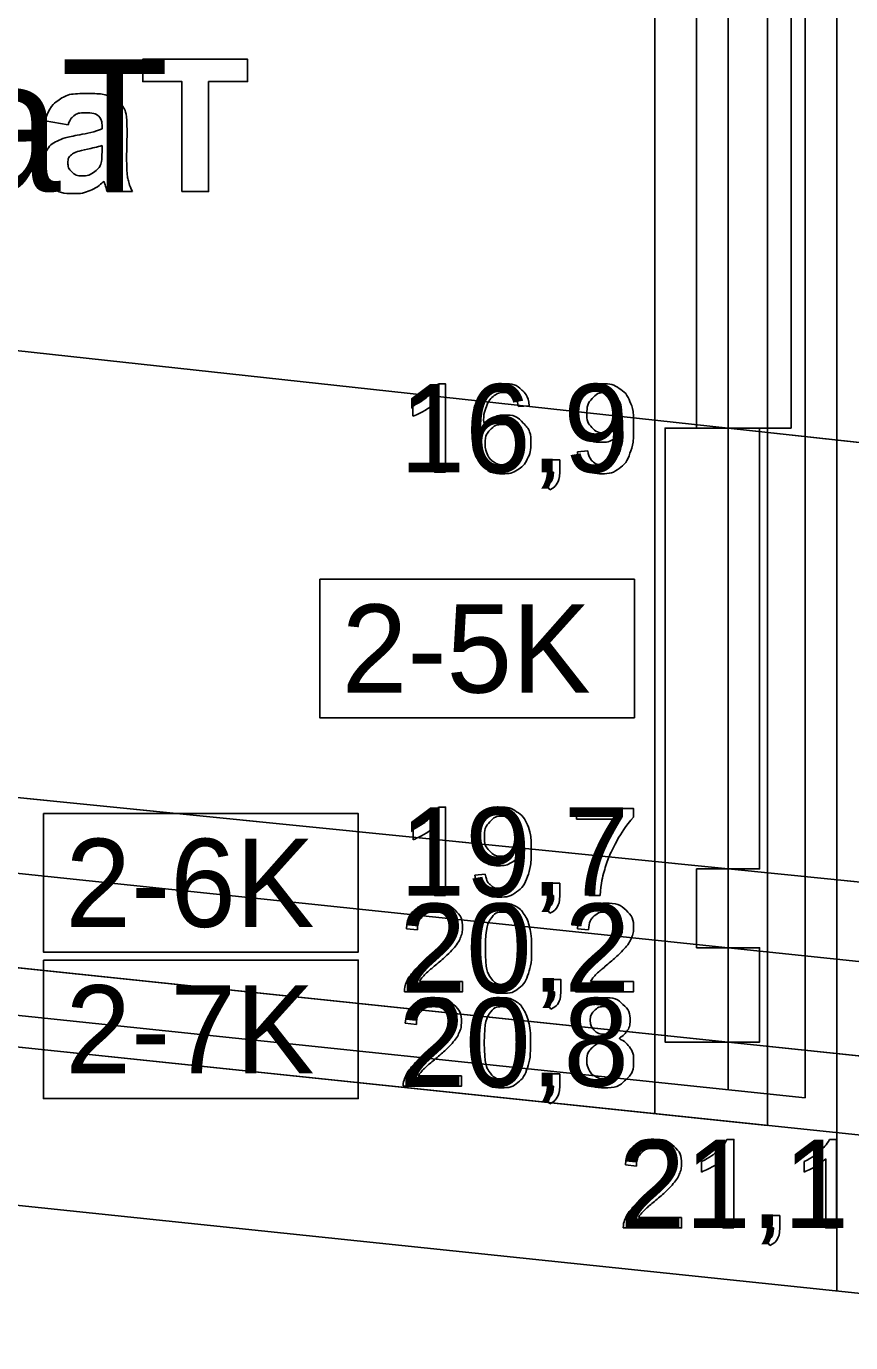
# Model space of a CAD drawing. Extents: x 544674 to 552202, y 6585829 to 6588119.
# Drawn here: x 551153 to 551205.3, y 6587243.8 to 6587327.4 of the extents above; entities that cross this region are included whole.
import ezdxf

# ---------------------------------------------------------------- set-up
doc = ezdxf.new("R2010")
doc.units = 0
for name, color, linetype in [('Default', 7, 'Continuous'), ('GEOLPUNKT', 7, 'Continuous'), ('illumineerimisjooned', 7, 'Continuous'), ('ME', 7, 'Continuous'), ('PIIR', 7, 'Continuous'), ('Plokid', 7, 'Continuous'), ('Proovid', 7, 'Continuous'), ('RAJATIS', 7, 'Continuous'), ('Täide', 7, 'Continuous')]:
    doc.layers.add(name, color=color, linetype=linetype)

msp = doc.modelspace()

# ---------------------------------------------------------------- linework, layer by layer
at = {"layer": 'Default'}
for points in [[(551032.874, 6587319.789), (551080.963, 6587314.551), (551197.546, 6587301.851), (551235.827, 6587297.681)], [(551032.874, 6587290.377), (551080.963, 6587285.551), (551197.546, 6587273.851), (551235.827, 6587270.009)], [(551032.874, 6587286.083), (551080.963, 6587281.051), (551197.546, 6587268.851), (551235.827, 6587264.845)], [(551032.874, 6587280.083), (551080.963, 6587275.051), (551197.546, 6587262.851), (551235.827, 6587258.845)]]:
    msp.add_lwpolyline(points, dxfattribs=at)
at = {"layer": 'GEOLPUNKT'}
msp.add_line((551197.546, 6587470.851), (551197.546, 6587259.851), dxfattribs=at)
for points in [[(551197.472, 6587256.672), (551197.915, 6587256.672), (551197.915, 6587251.051)], [(551203.994, 6587256.672), (551204.437, 6587256.672), (551204.437, 6587251.051)], [(551195.854, 6587254.602), (551195.854, 6587255.267)], [(551197.915, 6587251.051), (551197.228, 6587251.051), (551197.228, 6587255.431)], [(551202.376, 6587254.602), (551202.376, 6587255.267)], [(551204.437, 6587251.051), (551203.75, 6587251.051), (551203.75, 6587255.431)], [(551191.726, 6587254.982), (551191.018, 6587255.055)], [(551200.049, 6587251.051), (551200.049, 6587251.832), (551200.831, 6587251.832), (551200.831, 6587251.051)], [(551194.59, 6587251.712), (551194.59, 6587251.051), (551190.89, 6587251.051)], [(551191.846, 6587251.712), (551194.59, 6587251.712)], [(551200.438, 6587251.051), (551200.049, 6587251.051)], [(551200.195, 6587249.941), (551200.002, 6587250.236)]]:
    msp.add_lwpolyline(points, dxfattribs=at)
for points in [[(551190.89, 6587251.051), (551190.882, 6587251.299), (551190.97, 6587251.529), (551191.111, 6587251.907), (551191.423, 6587252.274), (551191.735, 6587252.641), (551192.322, 6587253.121), (551193.234, 6587253.87), (551193.553, 6587254.307), (551193.873, 6587254.745), (551193.873, 6587255.135), (551193.873, 6587255.543), (551193.582, 6587255.824), (551193.29, 6587256.105), (551192.821, 6587256.105), (551192.325, 6587256.105), (551192.028, 6587255.807), (551191.73, 6587255.509), (551191.726, 6587254.982)], [(551191.018, 6587255.055), (551191.09, 6587255.844), (551191.564, 6587256.258), (551192.038, 6587256.672), (551192.836, 6587256.672), (551193.642, 6587256.672), (551194.112, 6587256.226), (551194.582, 6587255.779), (551194.582, 6587255.119), (551194.582, 6587254.783), (551194.444, 6587254.458), (551194.307, 6587254.134), (551193.989, 6587253.775), (551193.67, 6587253.416), (551192.93, 6587252.789), (551192.311, 6587252.27), (551192.136, 6587252.085), (551191.96, 6587251.9), (551191.846, 6587251.712)], [(551195.854, 6587255.267), (551196.43, 6587255.538), (551196.862, 6587255.924), (551197.293, 6587256.309), (551197.472, 6587256.672)], [(551202.376, 6587255.267), (551202.952, 6587255.538), (551203.384, 6587255.924), (551203.815, 6587256.309), (551203.994, 6587256.672)], [(551197.228, 6587255.431), (551196.98, 6587255.194), (551196.577, 6587254.958), (551196.174, 6587254.721), (551195.854, 6587254.602)], [(551203.75, 6587255.431), (551203.502, 6587255.194), (551203.099, 6587254.958), (551202.696, 6587254.721), (551202.376, 6587254.602)], [(551200.002, 6587250.236), (551200.22, 6587250.331), (551200.323, 6587250.517), (551200.427, 6587250.703), (551200.438, 6587251.051)], [(551200.831, 6587251.051), (551200.831, 6587250.618), (551200.678, 6587250.352), (551200.526, 6587250.087), (551200.195, 6587249.941)]]:
    msp.add_open_spline(points, degree=3, dxfattribs=at)
at = {"layer": 'illumineerimisjooned'}
msp.add_line((551202.448, 6587259.322), (551202.448, 6587470.559), dxfattribs=at)
at = {"layer": 'ME'}
for p, q in [((551119.489, 6587268.003), (551202.448, 6587259.322)), ((551119.281, 6587266.014), (551207.436, 6587256.789))]:
    msp.add_line(p, q, dxfattribs=at)
at = {"layer": 'PIIR'}
msp.add_line((551204.448, 6587247.047), (551204.448, 6587470.431), dxfattribs=at)
msp.add_line((551204.448, 6587247.047), (551204.448, 6587470.431), dxfattribs=at)
at = {"layer": 'Plokid'}
for p, q in [((551200.048, 6587257.562), (551200.048, 6587451.715)), ((551119.281, 6587266.014), (551200.048, 6587257.562))]:
    msp.add_line(p, q, dxfattribs=at)
for points in [[(551162.837, 6587316.88), (551162.837, 6587323.859), (551160.346, 6587323.859), (551160.346, 6587325.28), (551167.018, 6587325.28), (551167.018, 6587323.859), (551164.534, 6587323.859), (551164.534, 6587316.88), (551162.837, 6587316.88)], [(551155.609, 6587321.112), (551154.149, 6587321.374)], [(551157.766, 6587320.856), (551157.766, 6587321.016)], [(551159.354, 6587320.759), (551159.328, 6587318.88)], [(551157.766, 6587319.485), (551157.766, 6587319.806)], [(551159.693, 6587316.88), (551158.099, 6587316.88)]]:
    msp.add_lwpolyline(points, dxfattribs=at)
for points in [[(551154.149, 6587321.374), (551154.396, 6587322.256), (551154.998, 6587322.68), (551155.601, 6587323.103), (551156.789, 6587323.103), (551157.868, 6587323.103), (551158.396, 6587322.848), (551158.924, 6587322.593), (551159.139, 6587322.201), (551159.354, 6587321.808), (551159.354, 6587320.759)], [(551157.766, 6587321.016), (551157.766, 6587321.479), (551157.537, 6587321.677), (551157.307, 6587321.874), (551156.67, 6587321.874), (551156.24, 6587321.874), (551155.999, 6587321.705), (551155.758, 6587321.536), (551155.609, 6587321.112)], [(551158.099, 6587316.88), (551158.036, 6587317.041), (551157.945, 6587317.356), (551157.904, 6587317.5), (551157.887, 6587317.546), (551157.475, 6587317.146), (551157.005, 6587316.946), (551156.536, 6587316.746), (551156.003, 6587316.746), (551155.064, 6587316.746), (551154.523, 6587317.256), (551153.982, 6587317.766), (551153.982, 6587318.546), (551153.982, 6587319.061), (551154.229, 6587319.466), (551154.475, 6587319.87), (551154.92, 6587320.085), (551155.364, 6587320.3), (551156.201, 6587320.46), (551157.33, 6587320.672), (551157.766, 6587320.856)], [(551157.766, 6587319.806), (551157.457, 6587319.703), (551156.787, 6587319.559), (551156.117, 6587319.416), (551155.911, 6587319.278), (551155.596, 6587319.054), (551155.596, 6587318.71), (551155.596, 6587318.372), (551155.848, 6587318.125), (551156.1, 6587317.879), (551156.489, 6587317.879), (551156.924, 6587317.879), (551157.319, 6587318.166), (551157.612, 6587318.383), (551157.703, 6587318.699), (551157.766, 6587318.905), (551157.766, 6587319.485)], [(551159.328, 6587318.88), (551159.328, 6587318.078), (551159.405, 6587317.697), (551159.482, 6587317.315), (551159.693, 6587316.88)]]:
    msp.add_open_spline(points, degree=3, dxfattribs=at)
at = {"layer": 'Proovid'}
for points in [[(551197.546, 6587365.851), (551195.546, 6587365.851), (551195.546, 6587301.851), (551197.546, 6587301.851)], [(551197.546, 6587365.851), (551201.546, 6587365.851), (551201.546, 6587301.851), (551197.546, 6587301.851)], [(551197.546, 6587301.851), (551193.546, 6587301.851), (551193.546, 6587262.851), (551197.546, 6587262.851)], [(551197.546, 6587301.851), (551199.546, 6587301.851), (551199.546, 6587273.851), (551197.546, 6587273.851)], [(551171.597, 6587292.251), (551191.597, 6587292.251), (551191.597, 6587283.451), (551171.597, 6587283.451)], [(551154.041, 6587277.369), (551174.041, 6587277.369), (551174.041, 6587268.569), (551154.041, 6587268.569)], [(551197.546, 6587273.851), (551195.546, 6587273.851), (551195.546, 6587268.851), (551197.546, 6587268.851)], [(551197.546, 6587268.851), (551199.546, 6587268.851), (551199.546, 6587262.851), (551197.546, 6587262.851)], [(551154.041, 6587268.066), (551174.041, 6587268.066), (551174.041, 6587259.266), (551154.041, 6587259.266)]]:
    msp.add_lwpolyline(points, close=True, dxfattribs=at)
for points in [[(551179.139, 6587304.672), (551179.582, 6587304.672), (551179.582, 6587299.051)], [(551177.52, 6587302.602), (551177.52, 6587303.267)], [(551179.582, 6587299.051), (551178.895, 6587299.051), (551178.895, 6587303.431)], [(551184.917, 6587303.277), (551184.235, 6587303.221)], [(551187.969, 6587300.348), (551188.631, 6587300.408)], [(551186.066, 6587299.051), (551186.066, 6587299.832), (551186.847, 6587299.832), (551186.847, 6587299.051)], [(551186.454, 6587299.051), (551186.066, 6587299.051)], [(551186.211, 6587297.941), (551186.019, 6587298.236)], [(551179.148, 6587277.779), (551179.591, 6587277.779), (551179.591, 6587272.158)], [(551187.922, 6587277.024), (551187.922, 6587277.685), (551191.546, 6587277.685), (551191.546, 6587277.15)], [(551190.663, 6587277.024), (551187.922, 6587277.024)], [(551177.529, 6587275.709), (551177.529, 6587276.374)], [(551179.591, 6587272.158), (551178.903, 6587272.158), (551178.903, 6587276.538)], [(551181.456, 6587273.455), (551182.117, 6587273.515)], [(551186.074, 6587272.158), (551186.074, 6587272.939), (551186.855, 6587272.939), (551186.855, 6587272.158)], [(551186.463, 6587272.158), (551186.074, 6587272.158)], [(551189.412, 6587272.158), (551188.703, 6587272.158)], [(551186.219, 6587271.048), (551186.027, 6587271.343)], [(551177.811, 6587269.982), (551177.102, 6587270.055)], [(551188.682, 6587269.982), (551187.974, 6587270.055)], [(551180.675, 6587266.712), (551180.675, 6587266.051), (551176.974, 6587266.051)], [(551177.93, 6587266.712), (551180.675, 6587266.712)], [(551186.134, 6587266.051), (551186.134, 6587266.832), (551186.915, 6587266.832), (551186.915, 6587266.051)], [(551186.523, 6587266.051), (551186.134, 6587266.051)], [(551191.546, 6587266.712), (551191.546, 6587266.051), (551187.845, 6587266.051)], [(551188.801, 6587266.712), (551191.546, 6587266.712)], [(551186.279, 6587264.941), (551186.087, 6587265.236)], [(551177.742, 6587263.982), (551177.034, 6587264.055)], [(551180.606, 6587260.712), (551180.606, 6587260.051), (551176.906, 6587260.051)], [(551177.862, 6587260.712), (551180.606, 6587260.712)], [(551186.066, 6587260.051), (551186.066, 6587260.832), (551186.847, 6587260.832), (551186.847, 6587260.051)], [(551186.454, 6587260.051), (551186.066, 6587260.051)], [(551186.211, 6587258.941), (551186.019, 6587259.236)]]:
    msp.add_lwpolyline(points, dxfattribs=at)
for points in [[(551177.52, 6587303.267), (551178.097, 6587303.538), (551178.528, 6587303.924), (551178.96, 6587304.309), (551179.139, 6587304.672)], [(551184.235, 6587303.221), (551184.143, 6587303.628), (551183.974, 6587303.813), (551183.695, 6587304.109), (551183.285, 6587304.109), (551182.955, 6587304.109), (551182.704, 6587303.925), (551182.381, 6587303.688), (551182.193, 6587303.234), (551182.006, 6587302.779), (551181.998, 6587301.938), (551182.247, 6587302.316), (551182.606, 6587302.5), (551182.966, 6587302.683), (551183.36, 6587302.683), (551184.048, 6587302.683), (551184.532, 6587302.177), (551185.016, 6587301.671), (551185.016, 6587300.87), (551185.016, 6587300.343), (551184.788, 6587299.89), (551184.561, 6587299.438), (551184.163, 6587299.198), (551183.766, 6587298.957), (551183.261, 6587298.957), (551182.401, 6587298.957), (551181.858, 6587299.589), (551181.315, 6587300.221), (551181.315, 6587301.671), (551181.315, 6587303.294), (551181.915, 6587304.031), (551182.439, 6587304.672), (551183.327, 6587304.672), (551183.988, 6587304.672), (551184.411, 6587304.301), (551184.833, 6587303.93), (551184.917, 6587303.277)], [(551188.631, 6587300.408), (551188.715, 6587299.941), (551188.951, 6587299.731), (551189.188, 6587299.52), (551189.558, 6587299.52), (551189.875, 6587299.52), (551190.114, 6587299.666), (551190.354, 6587299.811), (551190.505, 6587300.054), (551190.657, 6587300.297), (551190.76, 6587300.709), (551190.863, 6587301.122), (551190.863, 6587301.55), (551190.863, 6587301.596), (551190.859, 6587301.688), (551190.653, 6587301.359), (551190.296, 6587301.155), (551189.939, 6587300.95), (551189.523, 6587300.95), (551188.829, 6587300.95), (551188.348, 6587301.454), (551187.867, 6587301.958), (551187.867, 6587302.783), (551187.867, 6587303.634), (551188.369, 6587304.153), (551188.871, 6587304.672), (551189.626, 6587304.672), (551190.172, 6587304.672), (551190.624, 6587304.378), (551191.077, 6587304.084), (551191.311, 6587303.54), (551191.546, 6587302.996), (551191.546, 6587301.965), (551191.546, 6587300.893), (551191.313, 6587300.257), (551191.08, 6587299.621), (551190.62, 6587299.289), (551190.16, 6587298.957), (551189.542, 6587298.957), (551188.885, 6587298.957), (551188.469, 6587299.322), (551188.053, 6587299.687), (551187.969, 6587300.348)], [(551190.782, 6587302.817), (551190.782, 6587303.409), (551190.469, 6587303.757), (551190.155, 6587304.105), (551189.711, 6587304.105), (551189.252, 6587304.105), (551188.913, 6587303.73), (551188.575, 6587303.356), (551188.575, 6587302.76), (551188.575, 6587302.225), (551188.896, 6587301.891), (551189.217, 6587301.556), (551189.692, 6587301.556), (551190.168, 6587301.556), (551190.475, 6587301.891), (551190.782, 6587302.225), (551190.782, 6587302.817)], [(551178.895, 6587303.431), (551178.647, 6587303.194), (551178.244, 6587302.958), (551177.841, 6587302.721), (551177.52, 6587302.602)], [(551182.105, 6587300.866), (551182.105, 6587300.51), (551182.255, 6587300.185), (551182.406, 6587299.861), (551182.676, 6587299.69), (551182.946, 6587299.52), (551183.246, 6587299.52), (551183.683, 6587299.52), (551183.995, 6587299.872), (551184.307, 6587300.224), (551184.307, 6587300.827), (551184.307, 6587301.408), (551183.999, 6587301.743), (551183.691, 6587302.077), (551183.219, 6587302.077), (551182.754, 6587302.077), (551182.429, 6587301.743), (551182.105, 6587301.408), (551182.105, 6587300.866)], [(551186.019, 6587298.236), (551186.236, 6587298.331), (551186.34, 6587298.517), (551186.443, 6587298.703), (551186.454, 6587299.051)], [(551186.847, 6587299.051), (551186.847, 6587298.618), (551186.694, 6587298.352), (551186.542, 6587298.087), (551186.211, 6587297.941)], [(551177.529, 6587276.374), (551178.106, 6587276.645), (551178.537, 6587277.031), (551178.968, 6587277.416), (551179.148, 6587277.779)], [(551182.117, 6587273.515), (551182.201, 6587273.048), (551182.438, 6587272.838), (551182.674, 6587272.627), (551183.045, 6587272.627), (551183.361, 6587272.627), (551183.601, 6587272.773), (551183.84, 6587272.918), (551183.992, 6587273.161), (551184.143, 6587273.403), (551184.246, 6587273.816), (551184.349, 6587274.229), (551184.349, 6587274.657), (551184.349, 6587274.703), (551184.345, 6587274.794), (551184.139, 6587274.466), (551183.783, 6587274.262), (551183.426, 6587274.057), (551183.01, 6587274.057), (551182.315, 6587274.057), (551181.834, 6587274.561), (551181.353, 6587275.065), (551181.353, 6587275.89), (551181.353, 6587276.741), (551181.855, 6587277.26), (551182.357, 6587277.779), (551183.113, 6587277.779), (551183.659, 6587277.779), (551184.111, 6587277.485), (551184.563, 6587277.191), (551184.798, 6587276.647), (551185.033, 6587276.103), (551185.033, 6587275.072), (551185.033, 6587273.999), (551184.8, 6587273.364), (551184.567, 6587272.728), (551184.107, 6587272.396), (551183.647, 6587272.064), (551183.029, 6587272.064), (551182.372, 6587272.064), (551181.956, 6587272.429), (551181.54, 6587272.794), (551181.456, 6587273.455)], [(551184.269, 6587275.924), (551184.269, 6587276.516), (551183.955, 6587276.864), (551183.642, 6587277.211), (551183.198, 6587277.211), (551182.738, 6587277.211), (551182.4, 6587276.837), (551182.062, 6587276.463), (551182.062, 6587275.867), (551182.062, 6587275.332), (551182.383, 6587274.998), (551182.704, 6587274.663), (551183.179, 6587274.663), (551183.655, 6587274.663), (551183.962, 6587274.998), (551184.269, 6587275.332), (551184.269, 6587275.924)], [(551188.703, 6587272.158), (551188.715, 6587272.818), (551188.963, 6587273.754), (551189.211, 6587274.69), (551189.675, 6587275.559), (551190.139, 6587276.428), (551190.663, 6587277.024)], [(551191.546, 6587277.15), (551191.012, 6587276.581), (551190.487, 6587275.637), (551189.962, 6587274.694), (551189.675, 6587273.697), (551189.469, 6587272.994), (551189.412, 6587272.158)], [(551178.903, 6587276.538), (551178.655, 6587276.301), (551178.252, 6587276.064), (551177.85, 6587275.828), (551177.529, 6587275.709)], [(551186.027, 6587271.343), (551186.245, 6587271.438), (551186.348, 6587271.624), (551186.451, 6587271.809), (551186.463, 6587272.158)], [(551186.855, 6587272.158), (551186.855, 6587271.725), (551186.703, 6587271.459), (551186.551, 6587271.193), (551186.219, 6587271.048)], [(551176.974, 6587266.051), (551176.967, 6587266.299), (551177.054, 6587266.529), (551177.196, 6587266.907), (551177.508, 6587267.274), (551177.819, 6587267.641), (551178.407, 6587268.121), (551179.318, 6587268.87), (551179.638, 6587269.307), (551179.958, 6587269.745), (551179.958, 6587270.135), (551179.958, 6587270.543), (551179.666, 6587270.824), (551179.374, 6587271.105), (551178.905, 6587271.105), (551178.409, 6587271.105), (551178.112, 6587270.807), (551177.815, 6587270.509), (551177.811, 6587269.982)], [(551177.102, 6587270.055), (551177.175, 6587270.844), (551177.648, 6587271.258), (551178.122, 6587271.672), (551178.92, 6587271.672), (551179.727, 6587271.672), (551180.196, 6587271.226), (551180.666, 6587270.779), (551180.666, 6587270.119), (551180.666, 6587269.783), (551180.529, 6587269.458), (551180.392, 6587269.134), (551180.073, 6587268.775), (551179.754, 6587268.416), (551179.015, 6587267.789), (551178.396, 6587267.27), (551178.22, 6587267.085), (551178.045, 6587266.9), (551177.93, 6587266.712)], [(551181.413, 6587268.813), (551181.413, 6587269.805), (551181.617, 6587270.412), (551181.822, 6587271.018), (551182.224, 6587271.345), (551182.627, 6587271.672), (551183.238, 6587271.672), (551183.688, 6587271.672), (551184.029, 6587271.491), (551184.37, 6587271.31), (551184.59, 6587270.968), (551184.811, 6587270.626), (551184.937, 6587270.136), (551185.063, 6587269.645), (551185.063, 6587268.813), (551185.063, 6587267.828), (551184.86, 6587267.222), (551184.658, 6587266.615), (551184.255, 6587266.286), (551183.852, 6587265.957), (551183.238, 6587265.957), (551182.429, 6587265.957), (551181.967, 6587266.535), (551181.413, 6587267.236), (551181.413, 6587268.813)], [(551182.122, 6587268.812), (551182.122, 6587267.431), (551182.444, 6587266.976), (551182.765, 6587266.52), (551183.238, 6587266.52), (551183.71, 6587266.52), (551184.032, 6587266.978), (551184.354, 6587267.435), (551184.354, 6587268.812), (551184.354, 6587270.195), (551184.033, 6587270.65), (551183.711, 6587271.105), (551183.23, 6587271.105), (551182.758, 6587271.105), (551182.475, 6587270.703), (551182.122, 6587270.192), (551182.122, 6587268.812)], [(551187.845, 6587266.051), (551187.838, 6587266.299), (551187.926, 6587266.529), (551188.067, 6587266.907), (551188.379, 6587267.274), (551188.691, 6587267.641), (551189.278, 6587268.121), (551190.189, 6587268.87), (551190.509, 6587269.307), (551190.829, 6587269.745), (551190.829, 6587270.135), (551190.829, 6587270.543), (551190.537, 6587270.824), (551190.246, 6587271.105), (551189.776, 6587271.105), (551189.281, 6587271.105), (551188.983, 6587270.807), (551188.686, 6587270.509), (551188.682, 6587269.982)], [(551187.974, 6587270.055), (551188.046, 6587270.844), (551188.52, 6587271.258), (551188.993, 6587271.672), (551189.792, 6587271.672), (551190.598, 6587271.672), (551191.068, 6587271.226), (551191.538, 6587270.779), (551191.538, 6587270.119), (551191.538, 6587269.783), (551191.4, 6587269.458), (551191.263, 6587269.134), (551190.944, 6587268.775), (551190.626, 6587268.416), (551189.886, 6587267.789), (551189.267, 6587267.27), (551189.092, 6587267.085), (551188.916, 6587266.9), (551188.801, 6587266.712)], [(551186.087, 6587265.236), (551186.305, 6587265.331), (551186.408, 6587265.517), (551186.511, 6587265.703), (551186.523, 6587266.051)], [(551186.915, 6587266.051), (551186.915, 6587265.618), (551186.763, 6587265.352), (551186.61, 6587265.087), (551186.279, 6587264.941)], [(551177.034, 6587264.055), (551177.106, 6587264.844), (551177.58, 6587265.258), (551178.054, 6587265.672), (551178.852, 6587265.672), (551179.658, 6587265.672), (551180.128, 6587265.226), (551180.598, 6587264.779), (551180.598, 6587264.119), (551180.598, 6587263.783), (551180.461, 6587263.458), (551180.323, 6587263.134), (551180.005, 6587262.775), (551179.686, 6587262.416), (551178.946, 6587261.789), (551178.328, 6587261.27), (551178.152, 6587261.085), (551177.976, 6587260.9), (551177.862, 6587260.712)], [(551181.345, 6587262.813), (551181.345, 6587263.805), (551181.549, 6587264.412), (551181.753, 6587265.018), (551182.156, 6587265.345), (551182.559, 6587265.672), (551183.17, 6587265.672), (551183.62, 6587265.672), (551183.961, 6587265.491), (551184.302, 6587265.31), (551184.522, 6587264.968), (551184.742, 6587264.626), (551184.868, 6587264.136), (551184.994, 6587263.645), (551184.994, 6587262.813), (551184.994, 6587261.828), (551184.792, 6587261.222), (551184.59, 6587260.615), (551184.187, 6587260.286), (551183.784, 6587259.957), (551183.17, 6587259.957), (551182.36, 6587259.957), (551181.898, 6587260.535), (551181.345, 6587261.236), (551181.345, 6587262.813)], [(551188.93, 6587263.09), (551188.499, 6587263.247), (551188.292, 6587263.536), (551188.085, 6587263.826), (551188.085, 6587264.231), (551188.085, 6587264.841), (551188.523, 6587265.257), (551188.962, 6587265.672), (551189.691, 6587265.672), (551190.423, 6587265.672), (551190.869, 6587265.247), (551191.316, 6587264.822), (551191.316, 6587264.211), (551191.316, 6587263.822), (551191.111, 6587263.534), (551190.906, 6587263.247), (551190.489, 6587263.09), (551191.006, 6587262.922), (551191.276, 6587262.548), (551191.546, 6587262.173), (551191.546, 6587261.653), (551191.546, 6587260.935), (551191.038, 6587260.446), (551190.531, 6587259.957), (551189.702, 6587259.957), (551188.874, 6587259.957), (551188.366, 6587260.448), (551187.858, 6587260.939), (551187.858, 6587261.673), (551187.858, 6587262.219), (551188.137, 6587262.588), (551188.415, 6587262.956), (551188.93, 6587263.09)], [(551176.906, 6587260.051), (551176.898, 6587260.299), (551176.986, 6587260.529), (551177.128, 6587260.907), (551177.439, 6587261.274), (551177.751, 6587261.641), (551178.338, 6587262.121), (551179.25, 6587262.87), (551179.57, 6587263.307), (551179.889, 6587263.745), (551179.889, 6587264.135), (551179.889, 6587264.543), (551179.598, 6587264.824), (551179.306, 6587265.105), (551178.837, 6587265.105), (551178.341, 6587265.105), (551178.044, 6587264.807), (551177.746, 6587264.509), (551177.742, 6587263.982)], [(551182.053, 6587262.812), (551182.053, 6587261.431), (551182.375, 6587260.976), (551182.697, 6587260.52), (551183.17, 6587260.52), (551183.642, 6587260.52), (551183.964, 6587260.978), (551184.286, 6587261.435), (551184.286, 6587262.812), (551184.286, 6587264.195), (551183.964, 6587264.65), (551183.643, 6587265.105), (551183.162, 6587265.105), (551182.69, 6587265.105), (551182.407, 6587264.703), (551182.053, 6587264.192), (551182.053, 6587262.812)], [(551188.793, 6587264.255), (551188.793, 6587263.858), (551189.046, 6587263.606), (551189.299, 6587263.355), (551189.708, 6587263.355), (551190.104, 6587263.355), (551190.356, 6587263.604), (551190.607, 6587263.854), (551190.607, 6587264.216), (551190.607, 6587264.594), (551190.348, 6587264.851), (551190.089, 6587265.109), (551189.7, 6587265.109), (551189.307, 6587265.109), (551189.05, 6587264.857), (551188.793, 6587264.605), (551188.793, 6587264.255)], [(551188.567, 6587261.667), (551188.567, 6587261.373), (551188.705, 6587261.098), (551188.842, 6587260.822), (551189.117, 6587260.671), (551189.392, 6587260.52), (551189.708, 6587260.52), (551190.201, 6587260.52), (551190.519, 6587260.838), (551190.838, 6587261.155), (551190.838, 6587261.644), (551190.838, 6587262.141), (551190.51, 6587262.466), (551190.182, 6587262.791), (551189.685, 6587262.791), (551189.2, 6587262.791), (551188.883, 6587262.47), (551188.567, 6587262.149), (551188.567, 6587261.667)], [(551186.019, 6587259.236), (551186.236, 6587259.331), (551186.34, 6587259.517), (551186.443, 6587259.703), (551186.454, 6587260.051)], [(551186.847, 6587260.051), (551186.847, 6587259.618), (551186.694, 6587259.352), (551186.542, 6587259.087), (551186.211, 6587258.941)]]:
    msp.add_open_spline(points, degree=3, dxfattribs=at)
at = {"layer": 'RAJATIS'}
msp.add_line((551192.901, 6587452.919), (551192.901, 6587258.31), dxfattribs=at)
at = {"layer": 'Täide'}
for p, q in [((551197.546, 6587301.851), (551235.827, 6587297.681)), ((551080.963, 6587285.551), (551197.546, 6587273.851)), ((551197.546, 6587262.851), (551080.963, 6587275.051)), ((551197.546, 6587273.851), (551235.827, 6587270.009)), ((551032.874, 6587265.001), (551235.827, 6587243.763)), ((551032.874, 6587265.001), (551235.827, 6587243.763)), ((551032.874, 6587265.001), (551235.827, 6587243.763)), ((551235.827, 6587258.845), (551197.546, 6587262.851))]:
    msp.add_line(p, q, dxfattribs=at)
for points in [[(551235.827, 6587297.681), (551197.546, 6587301.851), (551080.963, 6587314.551), (551032.874, 6587319.789)], [(551032.874, 6587319.789), (551080.963, 6587314.551), (551197.546, 6587301.851)], [(551235.827, 6587270.009), (551197.546, 6587273.851), (551080.963, 6587285.551), (551032.874, 6587290.377)], [(551032.874, 6587286.083), (551080.963, 6587281.051), (551197.546, 6587268.851), (551235.827, 6587264.845)], [(551235.827, 6587264.845), (551197.546, 6587268.851), (551080.963, 6587281.051)], [(551032.874, 6587280.083), (551080.963, 6587275.051), (551197.546, 6587262.851), (551235.827, 6587258.845)]]:
    msp.add_lwpolyline(points, dxfattribs=at)

# ---------------------------------------------------------------- texts
at = {"layer": 'GEOLPUNKT'}
msp.add_text('21,1', height=5.6, dxfattribs=at).set_placement((551190.655, 6587251.051))
at = {"layer": 'Plokid'}
msp.add_text('Plokk 43 aT', height=8.4, dxfattribs=at).set_placement((551102.692, 6587316.88))
at = {"layer": 'Proovid'}
for s, p in [('16,9', (551176.671, 6587299.051)), ('2-5K', (551172.997, 6587285.051)), ('19,7', (551176.68, 6587272.158)), ('2-6K', (551155.441, 6587270.169)), ('20,2', (551176.739, 6587266.051)), ('2-7K', (551155.441, 6587260.866)), ('20,8', (551176.671, 6587260.051))]:
    msp.add_text(s, height=5.6, dxfattribs=at).set_placement(p)

doc.saveas('drawing.dxf')
